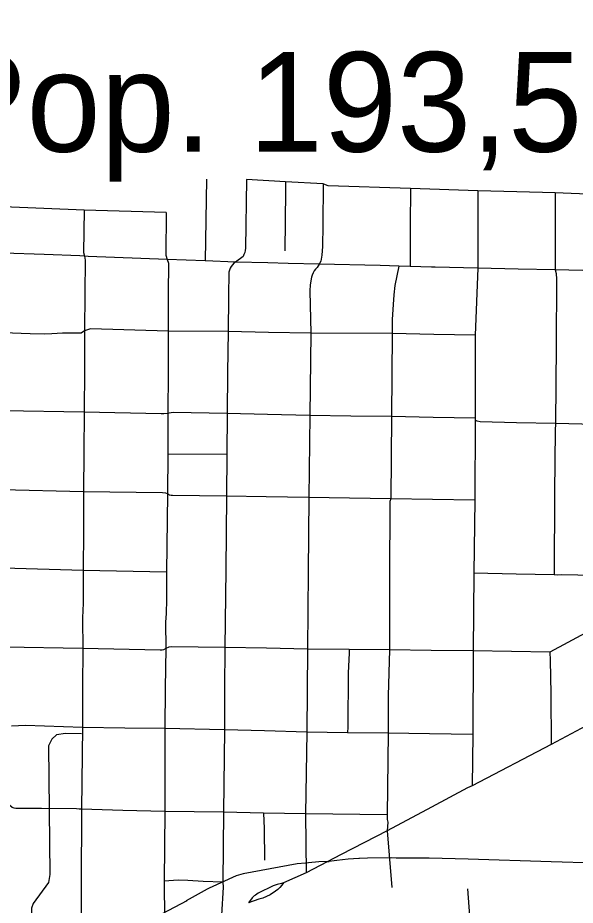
# Model space of a CAD drawing. Extents: x -19 to 366, y -4 to 359.
# Drawn here: x 152.424 to 152.872, y 189.871 to 190.584 of the extents above; entities that cross this region are included whole.
import ezdxf

# ---------------------------------------------------------------- set-up
doc = ezdxf.new("R2010")
doc.units = 0
for name, color, linetype in [('R_Border', 7, 'Continuous'), ('R_Draft', 7, 'Continuous'), ('R_Striping', 7, 'Continuous'), ('R_Temp Easement', 7, 'Continuous'), ('Sheet Fence', 7, 'Continuous')]:
    doc.layers.add(name, color=color, linetype=linetype)

msp = doc.modelspace()

# ---------------------------------------------------------------- linework, layer by layer
at = {"layer": 'R_Draft'}
for p, q in [((152.69833, 189.90874), (152.69771, 189.90871)), ((152.72779, 189.90919), (152.72779, 189.90919)), ((152.67182, 189.90619), (152.67394, 189.90637)), ((152.78568, 189.90814), (152.78563, 189.90814)), ((152.59923, 189.89479), (152.57765, 189.88487)), ((152.60487, 189.89657), (152.59923, 189.89479)), ((152.57606, 189.88407), (152.55924, 189.87475)), ((152.57765, 189.88487), (152.57606, 189.88407)), ((152.5596, 189.87494), (152.52985, 189.85913)), ((152.55924, 189.87475), (152.5596, 189.87494))]:
    msp.add_line(p, q, dxfattribs=at)
for points in [[(152.69771, 189.90871), (152.68918, 189.90816), (152.68029, 189.9073), (152.67182, 189.90619)], [(152.72779, 189.90919), (152.72437, 189.90921), (152.7048, 189.90899), (152.69833, 189.90874)], [(152.78563, 189.90814), (152.75418, 189.90899), (152.72779, 189.90919)], [(152.67394, 189.90637), (152.66584, 189.90606), (152.65738, 189.90545), (152.65498, 189.90519), (152.64843, 189.9045), (152.60487, 189.89657)], [(152.95182, 189.90326), (152.92243, 189.90412), (152.85224, 189.90618), (152.78568, 189.90814)]]:
    msp.add_lwpolyline(points, dxfattribs=at)
at = {"layer": 'R_Striping'}
for points in [[(152.57555, 190.454), (152.5745, 190.38863)], [(152.60769, 190.45393), (152.60686, 190.39869), (152.60665, 190.39698), (152.60623, 190.39531), (152.60561, 190.3937), (152.60483, 190.39217), (152.59876, 190.38763)], [(152.63903, 190.45211), (152.60769, 190.45393)], [(152.63903, 190.45211), (152.63884, 190.44449), (152.63849, 190.39669)], [(152.66931, 190.45035), (152.63903, 190.45211)], [(152.66931, 190.45035), (152.66883, 190.41714)], [(152.73926, 190.44663), (152.67324, 190.44885), (152.67094, 190.44948), (152.66931, 190.45035)], [(152.73926, 190.44663), (152.73915, 190.41721)], [(152.79341, 190.44466), (152.73926, 190.44663)], [(152.79341, 190.44466), (152.79338, 190.41409)], [(152.82463, 190.44384), (152.79341, 190.44466)], [(152.85535, 190.44302), (152.82463, 190.44384)], [(152.85535, 190.44302), (152.85551, 190.38126)], [(152.88774, 190.44172), (152.85535, 190.44302)], [(152.4772, 190.42937), (152.41256, 190.43192)], [(152.4772, 190.42937), (152.47677, 190.39526), (152.47748, 190.39225)], [(152.54303, 190.42731), (152.4772, 190.42937)], [(152.54303, 190.42731), (152.54289, 190.3932), (152.54392, 190.38954)], [(152.66883, 190.41714), (152.66859, 190.39996), (152.66822, 190.39325), (152.66723, 190.38821), (152.6661, 190.38587)], [(152.73915, 190.41721), (152.73903, 190.38401)], [(152.79338, 190.41409), (152.79337, 190.38272)], [(152.44509, 190.39357), (152.41287, 190.39471)], [(152.47748, 190.39225), (152.47389, 190.39255), (152.44509, 190.39357)], [(152.47748, 190.39225), (152.47816, 190.38921), (152.47792, 190.36237)], [(152.54392, 190.38954), (152.48042, 190.39197), (152.47748, 190.39225)], [(152.54392, 190.38954), (152.54495, 190.38666), (152.54464, 190.36231)], [(152.5745, 190.38863), (152.54392, 190.38954)], [(152.59876, 190.38763), (152.5745, 190.38863)], [(152.59876, 190.38763), (152.59746, 190.38658), (152.59632, 190.38537), (152.59534, 190.38403), (152.59455, 190.38257), (152.59393, 190.38102), (152.59353, 190.37941), (152.59335, 190.37776), (152.59316, 190.36186), (152.59316, 190.36165)], [(152.6661, 190.38587), (152.64102, 190.38653), (152.62474, 190.38695), (152.59876, 190.38763)], [(152.6661, 190.38587), (152.66444, 190.38326), (152.66313, 190.38193), (152.66199, 190.38046), (152.66105, 190.37885), (152.66029, 190.37715), (152.65975, 190.37536), (152.65882, 190.36926), (152.65854, 190.36458), (152.6593, 190.33042)], [(152.73002, 190.38432), (152.71508, 190.38483), (152.6661, 190.38587)], [(152.73002, 190.38432), (152.72686, 190.36876), (152.72597, 190.36133), (152.7253, 190.35342), (152.7246, 190.34146), (152.72451, 190.33013)], [(152.73903, 190.38401), (152.73002, 190.38432)], [(152.75908, 190.38353), (152.75628, 190.3836), (152.73903, 190.38401)], [(152.79337, 190.38272), (152.75908, 190.38353)], [(152.79337, 190.38272), (152.79124, 190.32891)], [(152.82563, 190.38196), (152.79337, 190.38272)], [(152.85551, 190.38126), (152.82563, 190.38196)], [(152.85551, 190.38126), (152.85633, 190.37843), (152.85666, 190.37389), (152.85623, 190.32084), (152.85572, 190.25791)], [(152.88855, 190.38049), (152.85551, 190.38126)], [(152.47792, 190.36237), (152.47766, 190.33232)], [(152.54464, 190.36231), (152.54481, 190.33223)], [(152.59316, 190.36165), (152.59314, 190.35942), (152.59282, 190.33188)], [(152.44524, 190.32978), (152.43406, 190.32997), (152.41241, 190.33083)], [(152.47766, 190.33232), (152.47478, 190.33043), (152.45996, 190.33039), (152.45125, 190.32993), (152.44524, 190.32978)], [(152.47766, 190.33232), (152.47743, 190.30136)], [(152.54481, 190.33223), (152.48235, 190.33402), (152.47766, 190.33232)], [(152.54481, 190.33223), (152.54465, 190.2993)], [(152.59282, 190.33188), (152.54481, 190.33223)], [(152.59282, 190.33188), (152.59246, 190.29884)], [(152.62534, 190.33117), (152.59282, 190.33188)], [(152.6593, 190.33042), (152.62534, 190.33117)], [(152.6593, 190.33042), (152.65859, 190.26454)], [(152.72451, 190.33013), (152.6593, 190.33042)], [(152.72451, 190.33013), (152.72397, 190.26349)], [(152.75797, 190.32952), (152.72451, 190.33013)], [(152.79124, 190.32891), (152.75797, 190.32952)], [(152.79124, 190.32891), (152.79126, 190.26231)], [(152.47743, 190.30136), (152.47719, 190.26719)], [(152.54465, 190.2993), (152.54451, 190.26614)], [(152.59246, 190.29884), (152.59212, 190.26596)], [(152.47719, 190.26719), (152.4122, 190.26817)], [(152.47719, 190.26719), (152.47697, 190.2349)], [(152.54451, 190.26614), (152.54113, 190.26572), (152.53912, 190.26564), (152.47719, 190.26719)], [(152.54451, 190.26614), (152.54442, 190.23337)], [(152.59212, 190.26596), (152.54873, 190.26684), (152.5471, 190.26659), (152.54562, 190.26617), (152.54451, 190.26614)], [(152.59212, 190.26596), (152.59178, 190.23305)], [(152.62437, 190.26527), (152.59212, 190.26596)], [(152.65859, 190.26454), (152.62437, 190.26527)], [(152.65859, 190.26454), (152.65775, 190.19849)], [(152.6915, 190.26401), (152.65859, 190.26454)], [(152.72397, 190.26349), (152.6915, 190.26401)], [(152.72397, 190.26349), (152.72362, 190.19755)], [(152.75757, 190.2629), (152.72397, 190.26349)], [(152.79126, 190.26231), (152.75757, 190.2629)], [(152.79124, 190.26057), (152.79094, 190.19632)], [(152.79126, 190.26231), (152.79126, 190.26152), (152.79124, 190.26057)], [(152.82441, 190.25864), (152.79533, 190.25933), (152.79285, 190.25982), (152.79124, 190.26057)], [(152.85572, 190.25791), (152.82441, 190.25864)], [(152.85572, 190.25791), (152.85536, 190.25245), (152.85503, 190.20263), (152.85459, 190.13642)], [(152.88757, 190.2573), (152.85572, 190.25791)], [(152.47697, 190.2349), (152.47674, 190.20305)], [(152.54442, 190.23337), (152.54433, 190.20166)], [(152.59178, 190.23305), (152.54442, 190.23337)], [(152.59178, 190.23305), (152.59145, 190.19974)], [(152.47674, 190.20305), (152.41125, 190.20479)], [(152.47674, 190.20305), (152.47665, 190.17214)], [(152.54433, 190.20166), (152.54299, 190.202), (152.54029, 190.20222), (152.47674, 190.20305)], [(152.54433, 190.20166), (152.54339, 190.1387)], [(152.59145, 190.19974), (152.54833, 190.20022), (152.54705, 190.20031), (152.5459, 190.20059), (152.54518, 190.20091), (152.54433, 190.20166)], [(152.59145, 190.19974), (152.59092, 190.14061), (152.59034, 190.07826)], [(152.62351, 190.19913), (152.59145, 190.19974)], [(152.65775, 190.19849), (152.62351, 190.19913)], [(152.65775, 190.19849), (152.65716, 190.13886), (152.65655, 190.07695)], [(152.69037, 190.19803), (152.65775, 190.19849)], [(152.72362, 190.19755), (152.69037, 190.19803)], [(152.72362, 190.19755), (152.72276, 190.19531), (152.7226, 190.19203), (152.72246, 190.13709), (152.72234, 190.07642)], [(152.75691, 190.19694), (152.72362, 190.19755)], [(152.79094, 190.19632), (152.75691, 190.19694)], [(152.79094, 190.19632), (152.79008, 190.13775)], [(152.47665, 190.17214), (152.47652, 190.13986)], [(152.47652, 190.13986), (152.41261, 190.14193)], [(152.47652, 190.13986), (152.47644, 190.11259), (152.47631, 190.10908)], [(152.54339, 190.1387), (152.47652, 190.13986)], [(152.54339, 190.1387), (152.54351, 190.11662), (152.54316, 190.10542), (152.54272, 190.09849), (152.54274, 190.07738)], [(152.79008, 190.13775), (152.78951, 190.07547)], [(152.82423, 190.13705), (152.79008, 190.13775)], [(152.85459, 190.13642), (152.82423, 190.13705)], [(152.88667, 190.13597), (152.86046, 190.13655), (152.85713, 190.13618), (152.85459, 190.13642)], [(152.47631, 190.10908), (152.47603, 190.10097), (152.47629, 190.07737)], [(152.90146, 190.10154), (152.85118, 190.07452)], [(152.47629, 190.07737), (152.41328, 190.07833)], [(152.47629, 190.07737), (152.47608, 190.04626)], [(152.54274, 190.07738), (152.54097, 190.07632), (152.53984, 190.07609), (152.53826, 190.07603), (152.47629, 190.07737)], [(152.54274, 190.07738), (152.54237, 190.04541)], [(152.59034, 190.07826), (152.54753, 190.07871), (152.54539, 190.07832), (152.54274, 190.07738)], [(152.59034, 190.07826), (152.59008, 190.04501)], [(152.62356, 190.0776), (152.59034, 190.07826)], [(152.65655, 190.07695), (152.62356, 190.0776)], [(152.65655, 190.07695), (152.65596, 190.0103)], [(152.69019, 190.07669), (152.65655, 190.07695)], [(152.69019, 190.07669), (152.69016, 190.07357), (152.68919, 190.05776), (152.68907, 190.0145), (152.68873, 190.00979)], [(152.72234, 190.07642), (152.69019, 190.07669)], [(152.72234, 190.07642), (152.72145, 190.03951), (152.72148, 190.00929)], [(152.75589, 190.07579), (152.72234, 190.07642)], [(152.78951, 190.07547), (152.75589, 190.07579)], [(152.78951, 190.07547), (152.78938, 190.00835)], [(152.85118, 190.07452), (152.78951, 190.07547)], [(152.85118, 190.07452), (152.85152, 190.06812), (152.85186, 190.04094)], [(152.47608, 190.04626), (152.47588, 190.01407)], [(152.54237, 190.04541), (152.54201, 190.01306)], [(152.59008, 190.04501), (152.58984, 190.01198)], [(152.85186, 190.04094), (152.85233, 190.00045)], [(152.93246, 190.043), (152.85233, 190.00045)], [(152.43029, 190.01549), (152.41889, 190.01497)], [(152.47588, 190.01407), (152.43029, 190.01549)], [(152.47588, 190.01407), (152.47519, 189.94835)], [(152.50981, 190.01356), (152.47588, 190.01407)], [(152.54201, 190.01306), (152.50981, 190.01356)], [(152.54201, 190.01306), (152.54213, 189.94644)], [(152.58984, 190.01198), (152.54201, 190.01306)], [(152.58984, 190.01198), (152.58928, 189.94587)], [(152.62216, 190.01116), (152.58984, 190.01198)], [(152.65596, 190.0103), (152.62216, 190.01116)], [(152.65596, 190.0103), (152.65508, 189.94467)], [(152.68873, 190.00979), (152.65596, 190.0103)], [(152.72148, 190.00929), (152.68873, 190.00979)], [(152.72148, 190.00929), (152.7205, 189.94385)], [(152.75467, 190.00883), (152.72148, 190.00929)], [(152.78938, 190.00835), (152.75467, 190.00883)], [(152.78938, 190.00835), (152.78882, 189.9671)], [(152.85233, 190.00045), (152.78882, 189.9671)], [(152.78882, 189.9671), (152.78498, 189.96541)], [(152.78498, 189.96541), (152.75622, 189.95001)], [(152.47519, 189.94835), (152.4733, 189.94835), (152.47118, 189.94864), (152.44299, 189.94906), (152.43629, 189.94887), (152.42243, 189.94886), (152.42096, 189.94913), (152.41959, 189.94968), (152.41736, 189.95149)], [(152.47519, 189.94835), (152.47495, 189.88769), (152.47468, 189.8268)], [(152.50838, 189.94737), (152.47519, 189.94835)], [(152.54213, 189.94644), (152.50838, 189.94737)], [(152.54213, 189.94644), (152.54144, 189.89049)], [(152.58928, 189.94587), (152.54213, 189.94644)], [(152.58928, 189.94587), (152.58856, 189.8899)], [(152.62127, 189.94529), (152.58928, 189.94587)], [(152.62127, 189.94529), (152.62171, 189.93294), (152.622, 189.90741)], [(152.65508, 189.94467), (152.62127, 189.94529)], [(152.65508, 189.94467), (152.6555, 189.89732)], [(152.7205, 189.94385), (152.65508, 189.94467)], [(152.75622, 189.95001), (152.72069, 189.931)], [(152.7205, 189.94385), (152.72068, 189.94004), (152.72112, 189.93796), (152.72069, 189.931)], [(152.72069, 189.931), (152.68377, 189.91208), (152.6555, 189.89732)], [(152.72069, 189.931), (152.72442, 189.88554)], [(152.6555, 189.89732), (152.63722, 189.88931)], [(152.54144, 189.89049), (152.54139, 189.8864), (152.54212, 189.84217), (152.54096, 189.83823)], [(152.58856, 189.8899), (152.57284, 189.89045), (152.56048, 189.89125), (152.55273, 189.89133), (152.54144, 189.89049)], [(152.58856, 189.8899), (152.58881, 189.88567), (152.58753, 189.86336)], [(152.63722, 189.88931), (152.63563, 189.88877), (152.63234, 189.88803), (152.62891, 189.88688), (152.61713, 189.88092), (152.61478, 189.87946), (152.61388, 189.87874), (152.61227, 189.87717), (152.60912, 189.87328)], [(152.63722, 189.88931), (152.63596, 189.88736), (152.63449, 189.88557), (152.63284, 189.88394), (152.63101, 189.88251), (152.62662, 189.87971), (152.62375, 189.87825), (152.62073, 189.87708), (152.61763, 189.8762), (152.60912, 189.87328)], [(152.78499, 189.88447), (152.78841, 189.84121), (152.78927, 189.81899)]]:
    msp.add_lwpolyline(points, dxfattribs=at)
at = {"layer": 'R_Temp Easement'}
msp.add_lwpolyline([(152.47524, 190.009), (152.46235, 190.00912), (152.45517, 190.00802), (152.45125, 190.00471), (152.4487, 189.99915), (152.44985, 189.89585), (152.44864, 189.88955), (152.43625, 189.87277), (152.43499, 189.86895), (152.43484, 189.85641), (152.43268, 189.84003), (152.43425, 189.82677), (152.42902, 189.81268)], dxfattribs=at)
at = {"layer": 'Sheet Fence'}
for points in [[(156.50946, 189.3937), (156.44759, 191.65634), (156.2114, 200.27623), (155.97446, 208.89626), (155.73678, 217.51643), (155.49836, 226.13674), (155.2592, 234.75719), (155.01929, 243.37778), (154.77865, 251.9985), (154.53727, 260.61937), (154.29515, 269.24038), (154.0523, 277.86152), (153.80871, 286.48281), (153.56438, 295.10424), (153.31933, 303.72581), (153.07354, 312.34752), (152.82702, 320.96938), (152.57978, 329.59137), (152.3318, 338.21351), (152.0831, 346.83579)], [(154.11585, 1.87092), (153.9063, 10.48743), (153.69602, 19.10409), (153.48501, 27.72087), (153.27327, 36.3378), (153.0608, 44.95486), (152.84759, 53.57206), (152.63366, 62.1894), (152.419, 70.80688), (152.20362, 79.42449), (151.98751, 88.04225), (151.77068, 96.66014), (151.55312, 105.27817), (151.33484, 113.89634), (151.11584, 122.51465), (150.89612, 131.13311), (150.67568, 139.7517), (150.45452, 148.37043), (150.23264, 156.98931), (150.01005, 165.60832), (149.78674, 174.22748), (149.56272, 182.84677), (149.33799, 191.46621), (149.11254, 200.0858), (148.88638, 208.70552), (148.65952, 217.32539), (148.43194, 225.9454), (148.20366, 234.56555), (147.97466, 243.18584), (147.74497, 251.80628), (147.51457, 260.42687), (147.28346, 269.04759), (147.05165, 277.66846), (146.81914, 286.28948), (146.58593, 294.91064), (146.35202, 303.53194), (146.11742, 312.15339), (145.88211, 320.77499), (145.64611, 329.39673), (145.40941, 338.01861), (145.17202, 346.64065)], [(0, 189.51617), (7.11214, 189.52059), (14.22427, 189.53386), (21.33637, 189.55597), (28.44845, 189.58693), (35.56048, 189.62672), (42.67245, 189.67537), (49.78436, 189.73285), (56.89619, 189.79918), (64.00793, 189.87436), (71.11958, 189.95838), (78.23111, 190.05124), (85.34253, 190.15294), (92.45381, 190.26349), (99.56495, 190.38288), (106.67593, 190.51112), (113.78675, 190.6482), (120.89739, 190.79412), (128.00785, 190.94888), (135.11811, 191.11248), (142.22816, 191.28493), (149.33799, 191.46621), (156.44759, 191.65634), (163.55694, 191.85531), (170.66605, 192.06312), (177.77489, 192.27977), (184.88345, 192.50526), (191.99173, 192.73959), (199.09971, 192.98276), (206.20739, 193.23477), (213.31474, 193.49561), (220.42177, 193.7653), (227.52845, 194.04382), (234.63479, 194.33118), (241.74076, 194.62738), (248.84635, 194.93241), (255.95157, 195.24628), (263.05638, 195.56898), (270.16079, 195.90052), (277.26478, 196.24089), (284.36834, 196.5901), (291.47147, 196.94814), (298.57414, 197.31501), (305.67635, 197.69072), (312.77809, 198.07525), (319.87934, 198.46862), (326.9801, 198.87082), (334.08035, 199.28185), (341.18009, 199.7017)], [(0, 180.89994), (7.12284, 180.90436), (14.24566, 180.9176), (21.36847, 180.93968), (28.49124, 180.97058), (35.61397, 181.01031), (42.73664, 181.05888), (49.85925, 181.11627), (56.98178, 181.18249), (64.10422, 181.25754), (71.22656, 181.34142), (78.3488, 181.43413), (85.47091, 181.53567), (92.5929, 181.64603), (99.71474, 181.76523), (106.83643, 181.89325), (113.95795, 182.0301), (121.0793, 182.17578), (128.20046, 182.33029), (135.32143, 182.49362), (142.44218, 182.66579), (149.56272, 182.84677), (156.68303, 183.03659), (163.8031, 183.23523), (170.92291, 183.4427), (178.04247, 183.65899), (185.16175, 183.88411), (192.28074, 184.11805), (199.39944, 184.36082), (206.51784, 184.61242), (213.63591, 184.87283), (220.75366, 185.14207), (227.87107, 185.42014), (234.98813, 185.70702), (242.10483, 186.00273), (249.22115, 186.30726), (256.33709, 186.62061), (263.45264, 186.94279), (270.56779, 187.27378), (277.68251, 187.61359), (284.79682, 187.96222), (291.91068, 188.31967), (299.02409, 188.68594), (306.13705, 189.06103), (313.24954, 189.44494), (320.36154, 189.83766), (327.47305, 190.23919), (334.58406, 190.64954), (341.69455, 191.06871)]]:
    msp.add_spline(points, degree=3, dxfattribs=at)

# ---------------------------------------------------------------- texts
at = {"layer": 'R_Border'}
msp.add_text('Pop. 193,524', height=0.08, dxfattribs=at).set_placement((152.3597, 190.47618))

doc.saveas('drawing.dxf')
